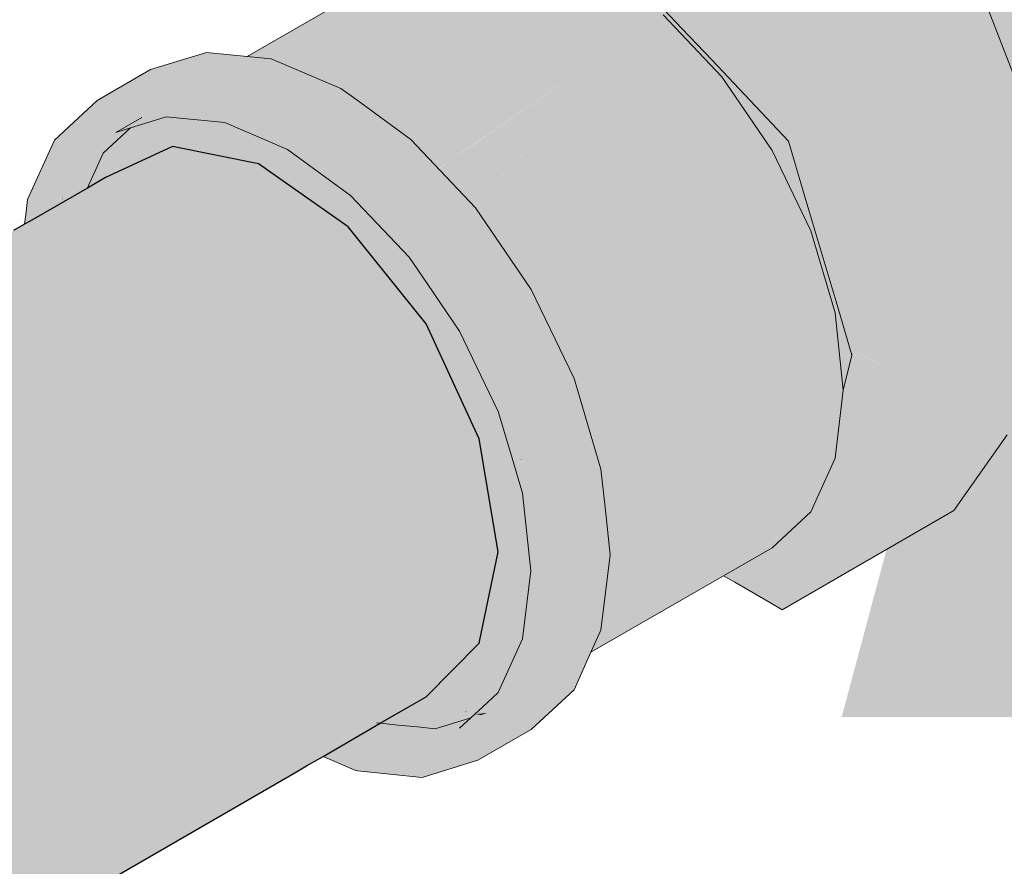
# Model space of a CAD drawing. Header units: millimetres. Extents: x 2 to 902, y -447 to 199.
# Tile 1050 of 1056: x 147.85 to 148.047, y 36.324 to 36.493. Entities that reach past the tile are written whole.
import ezdxf

# ---------------------------------------------------------------- set-up
doc = ezdxf.new("R2010")
doc.units = ezdxf.units.MM
doc.header["$MEASUREMENT"] = 0
for name, color, linetype, lineweight in [('AF-Condutos', 4, 'Continuous', 25), ('AF-Registro', 9, 'Continuous', 18), ('Cotas', 1, 'Continuous', 0)]:
    doc.layers.add(name, color=color, linetype=linetype, lineweight=lineweight)

msp = doc.modelspace()

# ---------------------------------------------------------------- hatches: boundary and pattern name
at = {"layer": 'AF-Condutos', "linetype": 'Continuous'}
for points in [[(147.88084, 36.46762), (147.86295, 36.45734), (147.84815, 36.44884), (147.38645, 36.18218), (147.84788, 36.44858), (147.86292, 36.45727)], [(147.88084, 36.46762), (147.86837, 36.46041), (147.86292, 36.45727), (147.85936, 36.4494), (147.86292, 36.45727), (147.85115, 36.45047), (147.84822, 36.44878), (147.84788, 36.44858), (147.38675, 36.18205), (147.38694, 36.18191), (147.387, 36.18195), (147.81553, 36.41862), (147.84092, 36.43265), (147.84956, 36.43742), (147.85733, 36.44492), (147.84956, 36.43742), (147.85539, 36.44064), (147.86448, 36.45182), (147.85539, 36.44064), (147.86076, 36.4436), (147.89797, 36.46415)], [(147.8635, 36.45855), (147.85116, 36.45057), (147.86295, 36.45734), (147.86839, 36.46046), (147.88084, 36.46762), (147.86919, 36.46223), (147.86746, 36.46143), (147.86365, 36.45889), (147.85116, 36.45057)], [(147.89797, 36.46415), (147.84956, 36.43742), (147.39674, 36.17477), (147.39723, 36.17441), (147.8494, 36.43611), (147.39723, 36.17441), (147.8468, 36.41472), (147.91587, 36.45164)], [(147.86746, 36.46143), (147.86386, 36.45935), (147.85229, 36.45267), (147.85135, 36.45213), (147.85131, 36.45176), (147.85135, 36.45213), (147.84916, 36.45086), (147.38492, 36.18283), (147.38501, 36.18279), (147.84831, 36.44898), (147.84864, 36.44929), (147.84831, 36.44898), (147.84827, 36.44891), (147.85116, 36.45057), (147.86365, 36.45889), (147.86746, 36.46143), (147.86381, 36.45925)], [(147.39821, 36.17493), (147.39723, 36.17441), (147.40199, 36.17094), (147.41178, 36.16061), (147.41422, 36.16202), (147.91587, 36.45164)], [(147.41217, 36.16019), (147.93147, 36.43225), (147.91587, 36.45164), (147.41178, 36.16061)], [(147.413, 36.16062), (147.41217, 36.16019), (147.4162, 36.15594), (147.42658, 36.14075), (147.42917, 36.14224), (147.93147, 36.43225)], [(147.42688, 36.14031), (147.94205, 36.40932), (147.93147, 36.43225), (147.42658, 36.14075)], [(147.44081, 36.11993), (147.94205, 36.40932), (147.4307, 36.1423), (147.42724, 36.14049), (147.42688, 36.14031), (147.4284, 36.13809), (147.42971, 36.13535), (147.43671, 36.12077), (147.42981, 36.13603), (147.43671, 36.12077), (147.43775, 36.11861), (147.4347, 36.12887), (147.43775, 36.11861), (147.43786, 36.11822), (147.43792, 36.11826)], [(147.438, 36.11775), (147.9458, 36.38682), (147.94205, 36.40932), (147.43786, 36.11822)], [(147.44412, 36.09717), (147.9458, 36.38682), (147.44142, 36.11956), (147.438, 36.11775), (147.43922, 36.11366), (147.44364, 36.09881), (147.44383, 36.097)], [(147.90514, 36.34849), (147.44544, 36.08197), (147.44544, 36.08192), (147.90629, 36.348), (147.94205, 36.36864), (147.9458, 36.38682), (147.89033, 36.35479), (147.44383, 36.097), (147.44387, 36.0966), (147.44544, 36.08197)], [(147.93147, 36.35793), (147.94205, 36.36864), (147.92094, 36.35646), (147.9155, 36.35331), (147.91761, 36.3531), (147.92007, 36.35286), (147.92458, 36.35609), (147.92007, 36.35286), (147.91761, 36.3531), (147.9155, 36.35331), (147.90629, 36.348), (147.90078, 36.34482), (147.88842, 36.33768), (147.42631, 36.07088), (147.90468, 36.34271), (147.90726, 36.34417), (147.9107, 36.34613), (147.92218, 36.35265), (147.9107, 36.34613), (147.90731, 36.34417), (147.9049, 36.34277), (147.4453, 36.07724), (147.9056, 36.34299), (147.90759, 36.34414), (147.91089, 36.34605), (147.92227, 36.35264), (147.9277, 36.35579), (147.9223, 36.35264), (147.92775, 36.35578)], [(147.91089, 36.34605), (147.9223, 36.35264), (147.92227, 36.35264)], [(147.9107, 36.34613), (147.90468, 36.34271), (147.4453, 36.07725), (147.9049, 36.34277)], [(147.4459, 36.0776), (147.90468, 36.34271), (147.44588, 36.082), (147.44547, 36.08169), (147.44564, 36.08005), (147.4453, 36.07725)]]:
    msp.add_hatch(color=151, dxfattribs=at).paths.add_polyline_path(points)
at = {"layer": 'AF-Registro', "linetype": 'Continuous'}
for points in [[(148.07081, 36.39664), (148.07443, 36.39455), (148.07443, 36.40951), (148.0748, 36.41067), (148.07443, 36.41232), (148.07202, 36.40186), (148.07443, 36.41232), (148.0748, 36.41067), (148.07546, 36.41277), (148.07736, 36.41881), (148.07488, 36.41426), (148.07443, 36.41542), (148.07151, 36.40024), (148.07443, 36.41542), (148.07488, 36.41426), (148.07736, 36.41881), (148.07744, 36.41905), (148.07776, 36.42006), (148.0785, 36.42242), (148.07662, 36.42181), (148.0785, 36.42242), (148.07901, 36.42405), (148.07443, 36.42918), (148.07443, 36.42516), (148.07443, 36.41549), (148.07443, 36.42516), (148.07443, 36.42918), (148.07901, 36.42405), (148.0818, 36.43286), (148.08197, 36.43342), (148.08518, 36.4436), (148.07899, 36.43964), (148.07891, 36.43951), (148.07899, 36.43964), (148.08518, 36.4436), (148.08525, 36.44382), (148.08602, 36.44624), (148.08908, 36.45596), (148.08447, 36.44851), (148.08292, 36.45077), (148.08396, 36.44768), (148.08392, 36.44761), (148.08111, 36.44308), (148.08392, 36.44761), (148.08396, 36.44768), (148.08292, 36.45077), (148.07756, 36.44262), (148.07455, 36.43248), (148.07756, 36.44262), (148.08292, 36.45077), (148.08447, 36.44851), (148.08908, 36.45596), (148.08998, 36.45741), (148.08981, 36.45826), (148.09006, 36.45754), (148.09025, 36.45786), (148.09049, 36.45823), (148.09089, 36.45889), (148.08996, 36.45873), (148.09089, 36.45889), (148.09801, 36.47039), (148.09022, 36.45959), (148.08935, 36.46051), (148.09022, 36.45959), (148.09159, 36.4639), (148.09022, 36.45959), (148.09801, 36.47039), (148.09839, 36.471), (148.09915, 36.47223), (148.09775, 36.47325), (148.09348, 36.46992), (148.09775, 36.47325), (148.09915, 36.47223), (148.10103, 36.47527), (148.10113, 36.47544), (148.1008, 36.47563), (148.10113, 36.47544), (148.10167, 36.47631), (148.10193, 36.47672), (148.10386, 36.47984), (148.10462, 36.48107), (148.09642, 36.47923), (148.09639, 36.47915), (148.10059, 36.47575), (148.09639, 36.47915), (148.09613, 36.47832), (148.09639, 36.47915), (148.08822, 36.48289), (148.0953, 36.47567), (148.08822, 36.48289), (148.07443, 36.49085), (148.07443, 36.49026), (148.07002, 36.49348), (148.06877, 36.48224), (148.06995, 36.49353), (148.06872, 36.48229), (148.06771, 36.47303), (148.06684, 36.46494), (148.06774, 36.47299), (148.06684, 36.46494), (148.06601, 36.4575), (148.06775, 36.45165), (148.06774, 36.46306), (148.06811, 36.4623), (148.06843, 36.47198), (148.06811, 36.4623), (148.06774, 36.46306), (148.06775, 36.45165), (148.06831, 36.46188), (148.06775, 36.45165), (148.06601, 36.4575), (148.06515, 36.44973), (148.06534, 36.44796), (148.06818, 36.45021), (148.0718, 36.45461), (148.06882, 36.4714), (148.0718, 36.45461), (148.06818, 36.45021), (148.07227, 36.45363), (148.07215, 36.45388), (148.07443, 36.45655), (148.07443, 36.4632), (148.07443, 36.46732), (148.06937, 36.4816), (148.07443, 36.46732), (148.07443, 36.47626), (148.07443, 36.48523), (148.07443, 36.47626), (148.07443, 36.46732), (148.07443, 36.4632), (148.07443, 36.45655), (148.07215, 36.45388), (148.07227, 36.45363), (148.07443, 36.45598), (148.07227, 36.45363), (148.07443, 36.45577), (148.07746, 36.45877), (148.07781, 36.45825), (148.08545, 36.46463), (148.07781, 36.45825), (148.07443, 36.45533), (148.07233, 36.45351), (148.07443, 36.45517), (148.07799, 36.45799), (148.08584, 36.46422), (148.09373, 36.47071), (148.095, 36.47472), (148.09373, 36.47071), (148.08584, 36.46422), (148.09364, 36.47041), (148.09747, 36.47345), (148.09513, 36.47516), (148.09747, 36.47345), (148.0936, 36.47029), (148.08598, 36.46407), (148.08108, 36.45346), (148.08598, 36.46407), (148.0936, 36.47029), (148.09747, 36.47345), (148.09364, 36.47041), (148.08584, 36.46421), (148.078, 36.45798), (148.07443, 36.45506), (148.07806, 36.45789), (148.07443, 36.45506), (148.07443, 36.44913), (148.07546, 36.44699), (148.0768, 36.44419), (148.07546, 36.44699), (148.07443, 36.43904), (148.07443, 36.43789), (148.07443, 36.43904), (148.07546, 36.44699), (148.07443, 36.44266), (148.07546, 36.44699), (148.07443, 36.44913), (148.07443, 36.45506), (148.078, 36.45798), (148.07443, 36.45511), (148.07236, 36.45344), (148.07443, 36.45514), (148.07234, 36.45348), (148.06819, 36.45018), (148.06534, 36.44796), (148.07265, 36.43518), (148.07437, 36.43217), (148.07443, 36.43228), (148.07443, 36.43206), (148.07265, 36.43518), (148.06647, 36.43737), (148.06668, 36.4354), (148.06647, 36.43737), (148.07265, 36.43518), (148.06918, 36.44124), (148.06534, 36.44796), (148.06515, 36.44973), (148.066, 36.45754), (148.06672, 36.46518), (148.06749, 36.47335), (148.06654, 36.46556), (148.06749, 36.47335), (148.06672, 36.46518), (148.066, 36.45754), (148.06679, 36.46505), (148.066, 36.45754), (148.06682, 36.46498), (148.0677, 36.47304), (148.06872, 36.48229), (148.06995, 36.49353), (148.0686, 36.48242), (148.06763, 36.47315), (148.0686, 36.48242), (148.06077, 36.49874), (148.05967, 36.50102), (148.05993, 36.49922), (148.05967, 36.50102), (148.0686, 36.48242), (148.06995, 36.49353), (148.07001, 36.4934), (148.07002, 36.49348), (148.07053, 36.4931), (148.07443, 36.49026), (148.07443, 36.49085), (148.07443, 36.49091), (148.07443, 36.49085), (148.08822, 36.48289), (148.09639, 36.47915), (148.07443, 36.49695), (148.09639, 36.47915), (148.09642, 36.47923), (148.10462, 36.48107), (148.10464, 36.48111), (148.09812, 36.48463), (148.10464, 36.48111), (148.09819, 36.48484), (148.07443, 36.49762), (148.09819, 36.48484), (148.07443, 36.49855), (148.07081, 36.50064), (148.05899, 36.50747), (148.04954, 36.51292), (148.0416, 36.51751), (148.03452, 36.52159), (148.03286, 36.52255), (148.03324, 36.52157), (148.03364, 36.52054), (148.03602, 36.51939), (148.04208, 36.51649), (148.04263, 36.51536), (148.04208, 36.51649), (148.03602, 36.51939), (148.03364, 36.52054), (148.03393, 36.5198), (148.03756, 36.51715), (148.04404, 36.51243), (148.03756, 36.51715), (148.03393, 36.5198), (148.03364, 36.52054), (148.03324, 36.52157), (148.03286, 36.52255), (148.02782, 36.52546), (148.03153, 36.52155), (148.03412, 36.5193), (148.03153, 36.52155), (148.02782, 36.52546), (148.01986, 36.53006), (148.00821, 36.53501), (147.99735, 36.53609), (147.99671, 36.53572), (148.00116, 36.53315), (148.00308, 36.53205), (148.0084, 36.52897), (148.0132, 36.52621), (148.01944, 36.5226), (148.02639, 36.51859), (148.03102, 36.51592), (148.03671, 36.51263), (148.03856, 36.50788), (148.04175, 36.50972), (148.03465, 36.51793), (148.04175, 36.50972), (148.04239, 36.51009), (148.03444, 36.51847), (148.03895, 36.51512), (148.03444, 36.51847), (148.04239, 36.51009), (148.04545, 36.50949), (148.04445, 36.51156), (148.04545, 36.50949), (148.05125, 36.50716), (148.04545, 36.50949), (148.04239, 36.51009), (148.04322, 36.50887), (148.04631, 36.50435), (148.04392, 36.50846), (148.04643, 36.50745), (148.04392, 36.50846), (148.04631, 36.50435), (148.04801, 36.50415), (148.04671, 36.50685), (148.04801, 36.50415), (148.05203, 36.50378), (148.04801, 36.50415), (148.04631, 36.50435), (148.05171, 36.49644), (148.04897, 36.50216), (148.05171, 36.49644), (148.05557, 36.48841), (148.05694, 36.48556), (148.05474, 36.49201), (148.05321, 36.49866), (148.05474, 36.49201), (148.05694, 36.48556), (148.05815, 36.48303), (148.05581, 36.49045), (148.05815, 36.48303), (148.05887, 36.48154), (148.05654, 36.48938), (148.05404, 36.49779), (148.0523, 36.50363), (148.05376, 36.50278), (148.0523, 36.50363), (148.05404, 36.49779), (148.05654, 36.48938), (148.05887, 36.48154), (148.06271, 36.4686), (148.06212, 36.47476), (148.0614, 36.48226), (148.06212, 36.47476), (148.06239, 36.4742), (148.06212, 36.47476), (148.06271, 36.4686), (148.06334, 36.4665), (148.06249, 36.474), (148.06158, 36.482), (148.06058, 36.49089), (148.06158, 36.482), (148.06249, 36.474), (148.06334, 36.4665), (148.06337, 36.4664), (148.06254, 36.4739), (148.06168, 36.48186), (148.06072, 36.49074), (148.05977, 36.49932), (148.0596, 36.50108), (148.05986, 36.49926), (148.0612, 36.49022), (148.05986, 36.49926), (148.0596, 36.50108), (148.0598, 36.4993), (148.06078, 36.49067), (148.06258, 36.48054), (148.06078, 36.49067), (148.06226, 36.48101), (148.06393, 36.47099), (148.06569, 36.45858), (148.06393, 36.47099), (148.06226, 36.48101), (148.06373, 36.47142), (148.06337, 36.47216), (148.06373, 36.47142), (148.06226, 36.48101), (148.06078, 36.49067), (148.06173, 36.48179), (148.06078, 36.49067), (148.05979, 36.4993), (148.06072, 36.49073), (148.06169, 36.48184), (148.06256, 36.47386), (148.06337, 36.4664), (148.06258, 36.47382), (148.06337, 36.4664), (148.05887, 36.48154), (148.05171, 36.49644), (148.04239, 36.51009), (148.03856, 36.50788), (148.04188, 36.49932), (148.04459, 36.49232), (148.04698, 36.48615), (148.05062, 36.47678), (148.05274, 36.47132), (148.05624, 36.46229), (148.05908, 36.45499), (148.06107, 36.44984), (148.06187, 36.44779), (148.06378, 36.44286), (148.0649, 36.45205), (148.06456, 36.44931), (148.06378, 36.44286), (148.06398, 36.44236), (148.06439, 36.4413), (148.06611, 36.43686), (148.0707, 36.39769)], [(147.92869, 36.50546), (147.92769, 36.50402), (147.92983, 36.50526), (147.93187, 36.50644), (147.93794, 36.50994), (147.93731, 36.51), (147.93794, 36.50994), (147.93187, 36.50644), (147.94191, 36.50955), (147.94199, 36.50954), (147.94268, 36.50947), (147.94323, 36.50965), (147.94738, 36.51104), (147.95276, 36.51283), (147.95591, 36.51388), (147.95268, 36.51288), (147.95591, 36.51388), (147.95277, 36.51282), (147.94741, 36.51102), (147.95281, 36.51279), (147.95596, 36.51382), (147.95891, 36.5148), (147.95538, 36.51853), (147.95891, 36.5148), (147.95981, 36.51508), (147.95984, 36.51505), (147.95981, 36.51508), (147.95895, 36.51476), (147.9613, 36.51228), (147.95895, 36.51476), (147.95599, 36.51379), (147.96389, 36.50737), (147.96616, 36.50714), (147.96389, 36.50737), (147.95599, 36.51379), (147.95284, 36.51277), (147.95475, 36.51138), (147.95284, 36.51277), (147.94745, 36.51101), (147.94327, 36.50964), (147.95328, 36.50853), (147.95962, 36.50782), (147.95328, 36.50853), (147.94327, 36.50964), (147.94272, 36.50947), (147.94412, 36.50933), (147.94449, 36.50929), (147.95361, 36.50839), (147.95967, 36.50779), (147.96188, 36.50757), (147.94449, 36.50929), (147.96616, 36.50305), (147.96978, 36.50333), (147.96745, 36.50702), (147.96787, 36.50697), (147.96745, 36.50702), (147.96978, 36.50333), (147.96616, 36.50305), (147.9715, 36.50151), (147.9731, 36.50105), (147.97461, 36.49946), (147.97522, 36.4992), (147.97401, 36.50079), (147.96945, 36.50682), (147.97401, 36.50079), (147.97522, 36.4992), (147.97461, 36.49946), (147.97667, 36.49728), (147.9818, 36.4964), (147.97667, 36.49728), (147.97729, 36.49663), (147.98335, 36.49574), (148.00007, 36.49329), (147.98335, 36.49574), (147.97729, 36.49663), (147.9834, 36.49572), (147.97729, 36.49663), (147.98253, 36.49109), (147.99225, 36.49196), (147.99176, 36.49217), (147.99225, 36.49196), (148.00045, 36.49318), (147.99225, 36.49196), (148.00174, 36.49281), (148.00249, 36.49287), (147.97927, 36.50584), (148.00249, 36.49287), (147.98018, 36.50575), (147.96255, 36.51593), (147.95543, 36.52004), (147.95522, 36.51992), (147.95456, 36.51939), (147.95237, 36.51761), (147.95007, 36.51479), (147.94711, 36.51115), (147.94273, 36.5098), (147.94711, 36.51115), (147.95007, 36.51479), (147.95237, 36.51761), (147.94945, 36.51524), (147.95237, 36.51761), (147.95456, 36.51939), (147.95522, 36.51992), (147.95447, 36.51949), (147.95196, 36.51804), (147.94916, 36.51545), (147.94533, 36.51191), (147.94916, 36.51545), (147.94911, 36.51549), (147.94517, 36.51198), (147.94911, 36.51549), (147.94916, 36.51545), (147.95196, 36.51804), (147.95445, 36.51951), (147.95189, 36.51811), (147.94836, 36.51603), (147.94303, 36.51288), (147.94842, 36.51599), (147.94303, 36.51288), (147.93937, 36.51077), (147.943, 36.5129), (147.94835, 36.51604), (147.95189, 36.51811), (147.94824, 36.51612), (147.95189, 36.51811), (147.95445, 36.51951), (147.95406, 36.51992), (147.95397, 36.52001), (147.95149, 36.51854), (147.94794, 36.51634), (147.94263, 36.51306), (147.93875, 36.51094), (147.93707, 36.51003), (147.93875, 36.51094), (147.94242, 36.51315), (147.94785, 36.51641), (147.95145, 36.51858), (147.94778, 36.51646), (147.95396, 36.52002), (147.95472, 36.52046), (147.95215, 36.52194), (147.94371, 36.52681), (147.94295, 36.51998), (147.9422, 36.51324), (147.94295, 36.51998), (147.94371, 36.52681), (147.94171, 36.52089), (147.94371, 36.52681), (147.94027, 36.52193), (147.93952, 36.51438), (147.93839, 36.51105), (147.93952, 36.51438), (147.94027, 36.52193), (147.93601, 36.51587), (147.93359, 36.51243), (147.93669, 36.51007), (147.93359, 36.51243), (147.93224, 36.51051)], [(148.04735, 36.41018), (148.06611, 36.43686), (148.03363, 36.41811), (148.06282, 36.43496), (148.06611, 36.43686), (148.06335, 36.4393), (148.06611, 36.43686), (148.06378, 36.44286), (148.03671, 36.51263), (147.94371, 36.52681), (148.00249, 36.49287), (148.03089, 36.41969), (148.0216, 36.42448), (148.02057, 36.42499), (148.01662, 36.42696), (148.02059, 36.42494), (148.02158, 36.42444), (148.02059, 36.42494), (148.01662, 36.42696), (148.02097, 36.42416), (148.01662, 36.42696), (148.01627, 36.42651), (148.01648, 36.42639), (148.02118, 36.42355), (148.02129, 36.42349), (148.02122, 36.42364), (148.021, 36.42409), (148.02135, 36.42392), (148.021, 36.42409), (148.02122, 36.42364), (148.02129, 36.42349), (148.03189, 36.41711), (148.00249, 36.37529), (148.03671, 36.39505)], [(147.92769, 36.50402), (147.89575, 36.48558), (147.89594, 36.48556), (147.89707, 36.48545), (147.89771, 36.48539), (147.89937, 36.48522), (147.92529, 36.50062), (147.89937, 36.48522), (147.89972, 36.48519), (147.9245, 36.4995), (147.89999, 36.48535), (147.89972, 36.48519), (147.90056, 36.48511), (147.90538, 36.48306), (147.90702, 36.48447), (147.90538, 36.48306), (147.9062, 36.48271), (147.90836, 36.48433), (147.91999, 36.49307), (147.9062, 36.48271), (147.90789, 36.48199), (147.91514, 36.48618), (147.95361, 36.50839), (147.94191, 36.50955), (147.93187, 36.50644)], [(147.91514, 36.48618), (147.91409, 36.48557), (147.90941, 36.48287), (147.91, 36.48244), (147.90941, 36.48287), (147.90789, 36.48199), (147.90887, 36.48157), (147.91025, 36.48226), (147.90887, 36.48157), (147.9112, 36.48058), (147.9123, 36.48011), (147.91166, 36.48123), (147.9123, 36.48011), (147.91445, 36.4792), (147.91247, 36.48064), (147.91445, 36.4792), (147.91354, 36.4839), (147.91445, 36.4792), (147.91661, 36.47762), (147.91676, 36.47821), (147.91698, 36.47812), (147.91431, 36.48499), (147.91698, 36.47812), (147.91676, 36.47821), (147.91661, 36.47762), (147.91726, 36.47715), (147.91739, 36.47705), (147.91884, 36.476), (147.95211, 36.5071), (147.91733, 36.47721), (147.91793, 36.47772), (147.95361, 36.50839)], [(147.91904, 36.47585), (147.96616, 36.50305), (147.95361, 36.50839), (147.91884, 36.476)], [(147.95361, 36.50839), (147.95211, 36.5071), (147.91884, 36.476), (147.9522, 36.50707)], [(147.92091, 36.47692), (147.91904, 36.47585), (147.92836, 36.46906), (147.92923, 36.46814), (147.9294, 36.4683), (147.96616, 36.50305)], [(147.96616, 36.50305), (147.92923, 36.46814), (147.9295, 36.46785)], [(147.93095, 36.46631), (147.97872, 36.49389), (147.96616, 36.50305), (147.9295, 36.46785)], [(147.97872, 36.49389), (147.97621, 36.49244), (147.93532, 36.46414), (147.94077, 36.45617), (147.94082, 36.45609), (147.97637, 36.49228), (147.94073, 36.45599), (147.97672, 36.4919), (147.94082, 36.45609), (147.94073, 36.45599), (147.9413, 36.45539), (147.94238, 36.45381), (147.94265, 36.45397), (147.98791, 36.4801), (147.99042, 36.48154)], [(147.97872, 36.49389), (147.97997, 36.49257), (147.98526, 36.48699), (147.98724, 36.4849), (147.98841, 36.48489), (147.98248, 36.49115), (147.97894, 36.49488), (147.97797, 36.49468), (147.97771, 36.49463)], [(147.97621, 36.49244), (147.93302, 36.46751), (147.93095, 36.46631), (147.93389, 36.46321), (147.9353, 36.46418)], [(147.98254, 36.49109), (147.98741, 36.48595), (147.99525, 36.47767), (148.00249, 36.47003), (147.99225, 36.49196), (147.98855, 36.49163), (147.98382, 36.4912)], [(147.99787, 36.47992), (148.00238, 36.47028), (148.00249, 36.47003), (148.00249, 36.47655), (148.00249, 36.4876), (148.00249, 36.49287), (147.99647, 36.49016), (147.99891, 36.48194), (147.99996, 36.4784), (147.99891, 36.48194), (147.99647, 36.49016), (148.00249, 36.49287), (147.99584, 36.49228), (147.99225, 36.49196)], [(148.01662, 36.42696), (148.02056, 36.42502), (148.0216, 36.42448), (148.03089, 36.41969), (148.0256, 36.43332), (148.02181, 36.42493), (148.0256, 36.43332), (148.02108, 36.44497), (148.01866, 36.42896), (148.02013, 36.4259), (148.0203, 36.42555), (148.02013, 36.4259), (148.01866, 36.42896), (148.02108, 36.44497), (148.0186, 36.45136), (148.01751, 36.45418), (148.00841, 36.47763), (148.01007, 36.46202), (148.01011, 36.46172), (148.01007, 36.46202), (148.00841, 36.47763), (148.00249, 36.49287), (148.00846, 36.46372), (148.01016, 36.4612), (148.00846, 36.46372), (148.00249, 36.49287), (148.00249, 36.47293), (148.00249, 36.47002), (148.01049, 36.44596), (148.00375, 36.4687), (148.01049, 36.44596), (148.01216, 36.44249), (148.01145, 36.44911), (148.01832, 36.44907), (148.01145, 36.44911), (148.01216, 36.44249), (148.01329, 36.44014), (148.01636, 36.43376), (148.01643, 36.4336), (148.01698, 36.43246), (148.01705, 36.43232), (148.01764, 36.43108), (148.01705, 36.43232), (148.01698, 36.43246), (148.01643, 36.4336), (148.01636, 36.43376), (148.01329, 36.44014), (148.01216, 36.44249), (148.01049, 36.44596), (148.00991, 36.44718), (148.01252, 36.43913), (148.01568, 36.42847), (148.01577, 36.42816), (148.0158, 36.4284), (148.01589, 36.42911), (148.0158, 36.4284), (148.01683, 36.42781), (148.0158, 36.4284), (148.01577, 36.42816), (148.01601, 36.42736), (148.01664, 36.42704), (148.01602, 36.42736), (148.01626, 36.42652)], [(147.92807, 36.34855), (147.94179, 36.34529), (147.95243, 36.35143), (147.96096, 36.35934), (147.96433, 36.3668), (147.95764, 36.36294), (147.96433, 36.3668), (147.96632, 36.3712), (147.96815, 36.3862), (147.96713, 36.39571), (147.96632, 36.4033), (147.96411, 36.39745), (147.96632, 36.4033), (147.96096, 36.42135), (147.95243, 36.43911), (147.9413, 36.45539), (147.92836, 36.46906), (147.91739, 36.47705), (147.91996, 36.47042), (147.92193, 36.46535), (147.92361, 36.46104), (147.92193, 36.46535), (147.91996, 36.47042), (147.91739, 36.47705), (147.91445, 36.4792), (147.90056, 36.48511), (147.89575, 36.48558), (147.89179, 36.4833), (147.89575, 36.48558), (147.88761, 36.48639), (147.87649, 36.48296), (147.86585, 36.47681), (147.86181, 36.4633), (147.86953, 36.47045), (147.87697, 36.48025), (147.88511, 36.47944), (147.88343, 36.47961), (147.88017, 36.47659), (147.88343, 36.47961), (147.87697, 36.48025), (147.87871, 36.47575), (147.87951, 36.47598), (147.88992, 36.47896), (147.90381, 36.47305), (147.88992, 36.47896), (147.87951, 36.47598), (147.87871, 36.47575), (147.87886, 36.47538), (147.87554, 36.47231), (147.87957, 36.47355), (147.89126, 36.47239), (147.90381, 36.46705), (147.91637, 36.45789), (147.91772, 36.46291), (147.91729, 36.46133), (147.92094, 36.45599), (147.92646, 36.45369), (147.92094, 36.45599), (147.91729, 36.46133), (147.91637, 36.45789), (147.92194, 36.45453), (147.92742, 36.45121), (147.92759, 36.44971), (147.92816, 36.4493), (147.92759, 36.44971), (147.92807, 36.44555), (147.93165, 36.44031), (147.92906, 36.44697), (147.92984, 36.44807), (147.93067, 36.44924), (147.92984, 36.44806), (147.93108, 36.44548), (147.92984, 36.44806), (147.92906, 36.44697), (147.93147, 36.44196), (147.93411, 36.43917), (147.93521, 36.43801), (147.93147, 36.44196), (147.92906, 36.44697), (147.93069, 36.44279), (147.93165, 36.44031), (147.93811, 36.43085), (147.94062, 36.4323), (147.94179, 36.43297), (147.93811, 36.43085), (147.94582, 36.4148), (147.95032, 36.4152), (147.96015, 36.39974), (147.95751, 36.38005), (147.95568, 36.36506), (147.95751, 36.38005), (147.96015, 36.39974), (147.95032, 36.4152), (147.95383, 36.40338), (147.95568, 36.39715), (147.95383, 36.40338), (147.95032, 36.4152), (147.9489, 36.41508), (147.94978, 36.4068), (147.94967, 36.40679), (147.94981, 36.40649), (147.94967, 36.40679), (147.94826, 36.4066), (147.9499, 36.40565), (147.95034, 36.4054), (147.95053, 36.40529), (147.95067, 36.3985), (147.95232, 36.38305), (147.95067, 36.36951), (147.94582, 36.3588), (147.94273, 36.35594), (147.94705, 36.35727), (147.9473, 36.35696), (147.94875, 36.3578), (147.95086, 36.35902), (147.94875, 36.3578), (147.9473, 36.35696), (147.95032, 36.3532), (147.95299, 36.35911), (147.95369, 36.36065), (147.95032, 36.3532), (147.93811, 36.35166)], [(147.98813, 36.48489), (147.98724, 36.4849), (147.99042, 36.48154), (147.99179, 36.47954), (147.99283, 36.47801), (147.99396, 36.47635), (147.99313, 36.47868), (147.99396, 36.47635), (147.9951, 36.4766), (147.99607, 36.47681), (147.98841, 36.48489)], [(147.95242, 36.43912), (147.95101, 36.4178), (147.96054, 36.42725), (148.00045, 36.46685), (147.99042, 36.48154), (147.94238, 36.45381), (147.95082, 36.44146)], [(147.87453, 36.47405), (147.87832, 36.47677), (147.87697, 36.48025), (147.87242, 36.47426), (147.86953, 36.47045), (147.87246, 36.47135), (147.87554, 36.47231), (147.87715, 36.47379), (147.87645, 36.47386), (147.87529, 36.47397), (147.87645, 36.47386), (147.87715, 36.47379), (147.87886, 36.47538), (147.87832, 36.47677)], [(147.85159, 36.45409), (147.85135, 36.45213), (147.85272, 36.45292), (147.85507, 36.45428), (147.85703, 36.4554), (147.85402, 36.45521), (147.85243, 36.45448), (147.85402, 36.45521), (147.85703, 36.4554), (147.85773, 36.45581), (147.85766, 36.4569), (147.85773, 36.45581), (147.85867, 36.45635), (147.86081, 36.45759), (147.8624, 36.45851), (147.86386, 36.45935), (147.86533, 36.4602), (147.86557, 36.46056), (147.86534, 36.46045), (147.86557, 36.46056), (147.86533, 36.4602), (147.86545, 36.46027), (147.86568, 36.4606), (147.87034, 36.46749), (147.86569, 36.46061), (147.86545, 36.46027), (147.86746, 36.46143), (147.86915, 36.46221), (147.86922, 36.46244), (147.86918, 36.46223), (147.8693, 36.46249), (147.87234, 36.46934), (147.87245, 36.46944), (147.8724, 36.46932), (147.86933, 36.46251), (147.87266, 36.46927), (147.86933, 36.46251), (147.8692, 36.46223), (147.86934, 36.4623), (147.86973, 36.46274), (147.87509, 36.46878), (147.86976, 36.46276), (147.86935, 36.4623), (147.86944, 36.46234), (147.86989, 36.46255), (147.87009, 36.46295), (147.86989, 36.46255), (147.87304, 36.46401), (147.87476, 36.4648), (147.87376, 36.46506), (147.87476, 36.4648), (147.87561, 36.4652), (147.87591, 36.46631), (147.87615, 36.46856), (147.87521, 36.46875), (147.87615, 36.46856), (147.87591, 36.46631), (147.87561, 36.4652), (147.87722, 36.46594), (147.87834, 36.46646), (147.87703, 36.46695), (147.87744, 36.4683), (147.87703, 36.46695), (147.87834, 36.46646), (147.88038, 36.4674), (147.88084, 36.46762), (147.87813, 36.46759), (147.88084, 36.46762), (147.88296, 36.46719), (147.88582, 36.46661), (147.88278, 36.46851), (147.87887, 36.46802), (147.87802, 36.46819), (147.87887, 36.46802), (147.88278, 36.46851), (147.88582, 36.46661), (147.88368, 36.46893), (147.88256, 36.47015), (147.88368, 36.46893), (147.88582, 36.46661), (147.88437, 36.46925), (147.88582, 36.46661), (147.88549, 36.46976), (147.88356, 36.47072), (147.88549, 36.46976), (147.88528, 36.47171), (147.88514, 36.473), (147.88214, 36.4733), (147.88134, 36.47338), (147.87957, 36.47355), (147.87923, 36.47345), (147.87554, 36.47231), (147.873, 36.46995), (147.87554, 36.47231), (147.87391, 36.4718), (147.87347, 36.47167), (147.87344, 36.47162), (147.87346, 36.47166), (147.8732, 36.47158), (147.87189, 36.46943), (147.8732, 36.47158), (147.87314, 36.47156), (147.87182, 36.46944), (147.87088, 36.46799), (147.8718, 36.46944), (147.8717, 36.46946), (147.87145, 36.46951), (147.8717, 36.46946), (147.8718, 36.46944), (147.87314, 36.47156), (147.87246, 36.47135), (147.87065, 36.46968), (147.86701, 36.4663), (147.86553, 36.46303), (147.8641, 36.45987), (147.86333, 36.45952), (147.86274, 36.45924), (147.86333, 36.45952), (147.8641, 36.45987), (147.86453, 36.46082), (147.86368, 36.46132), (147.86172, 36.45878), (147.86368, 36.46132), (147.86015, 36.45805), (147.85892, 36.45691), (147.85879, 36.45742), (147.85885, 36.45745), (147.85892, 36.45691), (147.86015, 36.45805), (147.86368, 36.46132), (147.86453, 36.46082), (147.86553, 36.46303), (147.86628, 36.4647), (147.8604, 36.46018), (147.85925, 36.45763), (147.86181, 36.4633), (147.86279, 36.46655), (147.86034, 36.46514), (147.858, 36.46379), (147.86034, 36.46514), (147.86279, 36.46655), (147.86585, 36.47681), (147.85732, 36.4689), (147.8572, 36.46333), (147.85705, 36.45662), (147.8555, 36.4559), (147.85705, 36.45662), (147.85732, 36.4689), (147.85195, 36.45704)], [(148.00372, 36.46873), (147.99189, 36.47589), (148.00045, 36.46685), (148.00401, 36.4549)], [(147.99596, 36.47343), (148.00372, 36.46873), (147.99607, 36.47681), (147.99396, 36.47635)], [(147.86181, 36.4633), (147.86777, 36.46798), (147.87472, 36.47344), (147.86953, 36.47045), (147.86842, 36.46942)], [(147.88514, 36.473), (147.88582, 36.46661), (147.89166, 36.46543), (147.89431, 36.46489), (147.89564, 36.46463), (147.89615, 36.46452), (147.8923, 36.46812), (147.89082, 36.46915), (147.8923, 36.46812), (147.89615, 36.46452), (147.89797, 36.46415), (147.89363, 36.46719), (147.89309, 36.46756), (147.89363, 36.46719), (147.89797, 36.46415), (147.89864, 36.46369), (147.91587, 36.45164), (147.90899, 36.46021), (147.90737, 36.46222), (147.90734, 36.46226), (147.90737, 36.46222), (147.90899, 36.46021), (147.91587, 36.45164), (147.93147, 36.43225), (147.93416, 36.42641), (147.93579, 36.42287), (147.93597, 36.42249), (147.93601, 36.42241), (147.94036, 36.41786), (147.93283, 36.43055), (147.93022, 36.43495), (147.93283, 36.43055), (147.94036, 36.41786), (147.93928, 36.42253), (147.93786, 36.42429), (147.93706, 36.42529), (147.93786, 36.42429), (147.93928, 36.42253), (147.94036, 36.41786), (147.94699, 36.41085), (147.9469, 36.41116), (147.94601, 36.41415), (147.94582, 36.4148), (147.94403, 36.41852), (147.94548, 36.41482), (147.94512, 36.41526), (147.94048, 36.42103), (147.93962, 36.4221), (147.94048, 36.42103), (147.94512, 36.41526), (147.94548, 36.41482), (147.94403, 36.41852), (147.94065, 36.42555), (147.93811, 36.43085), (147.93697, 36.43252), (147.93165, 36.44031), (147.93124, 36.44091), (147.92963, 36.44203), (147.92872, 36.43821), (147.92963, 36.44203), (147.93124, 36.44091), (147.92807, 36.44555), (147.92273, 36.45118), (147.92361, 36.44928), (147.92568, 36.44479), (147.92361, 36.44928), (147.92273, 36.45118), (147.91701, 36.45722), (147.92346, 36.44634), (147.91679, 36.45759), (147.90842, 36.46204), (147.91653, 36.45773), (147.91637, 36.45789), (147.91464, 36.45916), (147.91372, 36.45983), (147.91052, 36.46162), (147.91372, 36.45983), (147.91068, 36.46159), (147.90562, 36.4644), (147.89126, 36.47239), (147.90568, 36.46433), (147.89126, 36.47239), (147.90582, 36.46415), (147.91017, 36.46169), (147.90945, 36.46183), (147.9086, 36.46201), (147.90945, 36.46183), (147.91017, 36.46169), (147.90582, 36.46415), (147.90618, 36.46371), (147.90582, 36.46415), (147.89126, 36.47239), (147.88843, 36.47267), (147.90643, 36.46339), (147.88843, 36.47267), (147.90676, 36.46298), (147.88843, 36.47267), (147.90684, 36.46288), (147.88843, 36.47267), (147.88789, 36.47273), (147.88534, 36.47298)], [(147.90546, 36.4646), (147.89391, 36.47127), (147.89126, 36.47239), (147.90562, 36.4644), (147.91068, 36.46159)], [(147.94042, 36.46411), (147.92923, 36.47306), (147.93555, 36.46381)], [(147.86701, 36.4663), (147.87077, 36.46979), (147.86181, 36.4633), (147.8604, 36.46018), (147.87245, 36.46944)], [(147.86181, 36.4633), (147.86752, 36.46743), (147.87077, 36.46979), (147.87246, 36.47135), (147.87207, 36.47123), (147.8718, 36.47115), (147.86777, 36.46798)], [(147.90711, 36.46465), (147.90602, 36.46545), (147.90381, 36.46705), (147.89911, 36.46906), (147.89533, 36.47066), (147.89391, 36.47127), (147.91372, 36.45983), (147.90742, 36.46442)], [(147.86931, 36.46249), (147.8724, 36.46932), (147.87245, 36.46944), (147.87234, 36.46934)], [(148.00544, 36.45647), (148.00689, 36.45806), (148.00372, 36.46873), (148.00391, 36.45966)], [(147.96013, 36.42306), (148.00817, 36.4508), (148.00045, 36.46685), (147.9589, 36.42563)], [(147.93532, 36.46414), (147.93392, 36.46318), (147.94067, 36.45606), (147.94073, 36.45599), (147.94077, 36.45617)], [(147.92742, 36.45121), (147.91637, 36.45789), (147.92807, 36.44555)], [(148.00992, 36.44714), (148.01006, 36.44739), (148.00689, 36.45806), (148.00623, 36.45733), (148.00544, 36.45647), (148.00651, 36.45424), (148.00711, 36.45299), (148.00704, 36.45458), (148.00711, 36.45299), (148.00817, 36.4508), (148.00879, 36.44951), (148.00817, 36.4508), (148.00949, 36.44637)], [(147.85892, 36.45691), (147.85885, 36.45745), (147.85879, 36.45742)], [(147.94082, 36.45609), (147.94077, 36.45617), (147.94073, 36.45599)], [(147.96131, 36.42061), (148.00817, 36.4508), (147.9604, 36.42322), (147.96013, 36.42306), (147.96096, 36.42135), (147.9612, 36.42054)], [(147.96596, 36.40451), (148.01466, 36.41905), (148.01301, 36.43449), (148.00817, 36.4508), (147.9612, 36.42054), (147.96525, 36.40692), (147.9653, 36.40675)], [(148.01193, 36.43815), (148.01323, 36.43672), (148.01006, 36.44739), (148.00949, 36.44637)], [(148.01519, 36.42719), (148.0164, 36.42605), (148.01323, 36.43672), (148.01341, 36.43315), (148.01323, 36.43672), (148.01272, 36.43729), (148.01288, 36.43576), (148.01272, 36.43729), (148.01193, 36.43815), (148.01247, 36.43632), (148.01274, 36.4354), (148.01301, 36.43449), (148.01364, 36.42863)], [(148.01111, 36.431), (148.01466, 36.41905), (148.0164, 36.42605)], [(147.99077, 36.38206), (147.99184, 36.38144), (147.99301, 36.38076), (147.99999, 36.37673), (148.00249, 36.37529), (148.00048, 36.3778), (148.00249, 36.37529), (148.00457, 36.37824), (148.01077, 36.38706), (148.01711, 36.39609), (148.02226, 36.4034), (148.02139, 36.40631), (148.02226, 36.4034), (148.0219, 36.40751), (148.02134, 36.40649), (148.01688, 36.39829), (148.02134, 36.40649), (148.0219, 36.40751), (148.02132, 36.40654), (148.01681, 36.39892), (148.01102, 36.38914), (148.01681, 36.39892), (148.02132, 36.40655), (148.0168, 36.39905), (148.01107, 36.38953), (148.00477, 36.37908), (148.01107, 36.38953), (148.0168, 36.39905), (148.02132, 36.40655), (148.0219, 36.40751), (148.02122, 36.40688), (148.01643, 36.40245), (148.01216, 36.39849), (148.01643, 36.40245), (148.02122, 36.40688), (148.0212, 36.40695), (148.02122, 36.40688), (148.0219, 36.40751), (148.02226, 36.4034), (148.02286, 36.40426), (148.02742, 36.41074), (148.02679, 36.41204), (148.02742, 36.41074), (148.0312, 36.41613), (148.02429, 36.41725), (148.0312, 36.41613), (148.03189, 36.41711), (148.02163, 36.42279), (148.0218, 36.42243), (148.01874, 36.41816), (148.01827, 36.41681), (148.01844, 36.41624), (148.01827, 36.41681), (148.01638, 36.40301), (148.01569, 36.40941), (148.01638, 36.40301), (148.01827, 36.41681), (148.01874, 36.41816), (148.01821, 36.417), (148.01874, 36.41816), (148.0218, 36.42243), (148.02163, 36.42279), (148.02094, 36.42301), (148.02163, 36.42279), (148.03189, 36.41711), (148.0213, 36.42347), (148.02158, 36.4229), (148.0213, 36.42347), (148.02118, 36.42354), (148.01647, 36.42637), (148.0164, 36.42605), (148.02102, 36.42321), (148.0164, 36.42605), (148.01625, 36.4236), (148.01552, 36.41104), (148.01231, 36.39969), (148.00881, 36.39539), (148.01231, 36.39969), (148.01552, 36.41104), (148.01625, 36.4236), (148.0164, 36.42605), (148.01609, 36.42416), (148.01489, 36.41691), (148.01301, 36.4055), (148.00926, 36.39721), (148.00817, 36.3948), (148.00249, 36.38954), (148.00249, 36.38226), (148.00165, 36.3804), (148.00249, 36.38226), (148.00249, 36.38883), (148.00249, 36.38954), (148.00045, 36.38765), (147.99506, 36.38454), (147.99593, 36.38346), (147.99131, 36.38221), (147.99593, 36.38346), (147.99506, 36.38454), (147.99445, 36.38419), (147.99123, 36.38233)], [(148.01647, 36.42637), (148.01627, 36.42651), (148.0164, 36.42607)], [(148.016, 36.42445), (148.01466, 36.41905), (148.01301, 36.4055), (148.01609, 36.42416), (148.0164, 36.42605)], [(147.9464, 36.39988), (147.94838, 36.39718), (147.95067, 36.3985), (147.94836, 36.40627), (147.94826, 36.4066), (147.94371, 36.40923), (147.94826, 36.4066), (147.94699, 36.41085), (147.94068, 36.41752), (147.94036, 36.41786), (147.94083, 36.41665), (147.94189, 36.41028), (147.94321, 36.4068), (147.94189, 36.41028), (147.94083, 36.41665), (147.94036, 36.41786), (147.93601, 36.42241), (147.9361, 36.42221), (147.93889, 36.41616), (147.93922, 36.41544), (147.9415, 36.4105), (147.94205, 36.40932), (147.9428, 36.40479), (147.94445, 36.39491), (147.9478, 36.39685), (147.94838, 36.39718)], [(148.00045, 36.38765), (148.00817, 36.3948), (148.01301, 36.4055), (148.01466, 36.41905), (147.96618, 36.40458), (147.96596, 36.40451), (147.96632, 36.4033), (147.96713, 36.39571), (147.96839, 36.39632), (147.96888, 36.3947), (147.96839, 36.39632), (147.96713, 36.39571), (147.96754, 36.39184), (147.9694, 36.39292), (147.97068, 36.39366), (147.96754, 36.39184), (147.96778, 36.38965), (147.9739, 36.3918), (147.9686, 36.38994), (147.96778, 36.38965), (147.96787, 36.38884), (147.96815, 36.3862), (147.96823, 36.38544), (147.96863, 36.38168), (147.96823, 36.38544), (147.96815, 36.3862), (147.96803, 36.38521), (147.96728, 36.3791), (147.96881, 36.37998), (147.98159, 36.38736), (147.96726, 36.37893), (147.96725, 36.37886), (147.98172, 36.38728), (147.96725, 36.37886), (147.96706, 36.37728), (147.98546, 36.38512), (147.96955, 36.37834), (147.96706, 36.37728), (147.96679, 36.37504), (147.96636, 36.37151), (147.96651, 36.37161), (147.96636, 36.37151), (147.96632, 36.3712), (147.96597, 36.37044), (147.96625, 36.37065), (147.96625, 36.37059), (147.98844, 36.3834), (147.96597, 36.37044), (147.96573, 36.36989), (147.9657, 36.36983), (147.98861, 36.3833), (147.9657, 36.36983), (147.96549, 36.36937), (147.99029, 36.38234), (147.96549, 36.36937), (147.96437, 36.36688), (147.96433, 36.3668), (147.99077, 36.38206)], [(147.94978, 36.4068), (147.9489, 36.41508), (147.94582, 36.4148), (147.94826, 36.4066)], [(147.95034, 36.4054), (147.94826, 36.4066), (147.95067, 36.3985), (147.95053, 36.405)], [(147.95053, 36.40529), (147.95034, 36.4054), (147.95053, 36.405)], [(147.92157, 36.35271), (147.9223, 36.35264), (147.91799, 36.35015), (147.92589, 36.35228), (147.92969, 36.3519), (147.92727, 36.35214), (147.92589, 36.35228), (147.92533, 36.35171), (147.92589, 36.35228), (147.91799, 36.35015), (147.91778, 36.35002), (147.9175, 36.34986), (147.91725, 36.34972), (147.92443, 36.35081), (147.91725, 36.34972), (147.91711, 36.34964), (147.91681, 36.34947), (147.91862, 36.34848), (147.9209, 36.34722), (147.92578, 36.34454), (147.93067, 36.34186), (147.92892, 36.34635), (147.92154, 36.34788), (147.92216, 36.34851), (147.92154, 36.34788), (147.92892, 36.34635), (147.93067, 36.34186), (147.94179, 36.34529), (147.93137, 36.34777), (147.92807, 36.34855), (147.92273, 36.34908), (147.92466, 36.34889), (147.92807, 36.34855), (147.92778, 36.34985), (147.92307, 36.34942), (147.92109, 36.34924), (147.92286, 36.34979), (147.92109, 36.34924), (147.92307, 36.34942), (147.92344, 36.3498), (147.92368, 36.35005), (147.92344, 36.3498), (147.92307, 36.34942), (147.92778, 36.34985), (147.92748, 36.35122), (147.92807, 36.34855), (147.93667, 36.35121), (147.939, 36.35248), (147.94036, 36.35375), (147.93816, 36.35307), (147.93558, 36.35227), (147.9345, 36.35143), (147.93871, 36.35469), (147.93326, 36.35155), (147.94109, 36.35446), (147.93666, 36.35406), (147.93909, 36.35428), (147.94109, 36.35446), (147.94114, 36.35446), (147.94148, 36.35478), (147.94178, 36.35506), (147.94273, 36.35594), (147.9432, 36.35637), (147.94395, 36.35706), (147.94651, 36.36661), (147.94814, 36.37272), (147.94891, 36.37559), (147.95192, 36.38679), (147.95067, 36.3985), (147.94784, 36.37451), (147.94602, 36.36633), (147.94784, 36.37451), (147.95067, 36.3985), (147.9473, 36.37776), (147.94657, 36.37322), (147.94539, 36.36597), (147.94332, 36.36477), (147.94539, 36.36597), (147.94657, 36.37322), (147.9473, 36.37776), (147.95067, 36.3985), (147.94647, 36.38277), (147.94294, 36.36954), (147.94136, 36.36364), (147.94294, 36.36954), (147.94647, 36.38277), (147.94592, 36.38607), (147.94647, 36.38277), (147.95067, 36.3985), (147.94787, 36.39688), (147.94445, 36.39491), (147.9458, 36.38682), (147.94205, 36.36864), (147.93294, 36.35942), (147.9324, 36.35887), (147.93298, 36.3588), (147.93984, 36.35794), (147.93375, 36.35924), (147.93984, 36.35794), (147.94097, 36.36342), (147.93984, 36.35794), (147.93969, 36.35718), (147.93938, 36.3557), (147.94077, 36.35533), (147.93938, 36.3557), (147.93091, 36.35737), (147.93923, 36.35499), (147.93946, 36.35493), (147.93921, 36.35485), (147.93916, 36.35465), (147.93921, 36.35485), (147.93871, 36.35469), (147.92677, 36.35318), (147.93871, 36.35469), (147.93921, 36.35485), (147.93923, 36.35495), (147.92937, 36.3558), (147.93946, 36.35493), (147.93091, 36.35737), (147.93938, 36.3557), (147.93969, 36.35718), (147.93984, 36.35794), (147.93298, 36.3588), (147.9324, 36.35887), (147.9329, 36.35876), (147.9324, 36.35887), (147.93147, 36.35793), (147.93139, 36.35785), (147.93147, 36.35793), (147.93135, 36.35786), (147.93063, 36.35745), (147.93048, 36.35736), (147.928, 36.35592), (147.92775, 36.35578), (147.9292, 36.35564), (147.92693, 36.35333), (147.9292, 36.35564), (147.92775, 36.35578), (147.92413, 36.35369), (147.92264, 36.35283), (147.92259, 36.3528)], [(147.98159, 36.38736), (147.96728, 36.3791), (147.96726, 36.37893)], [(147.95192, 36.38679), (147.94395, 36.35706), (147.94499, 36.35803), (147.95196, 36.38641)], [(147.94499, 36.35803), (147.952, 36.38605), (147.95196, 36.38641)], [(147.94582, 36.3588), (147.94755, 36.36262), (147.95067, 36.36951), (147.95232, 36.38305), (147.95218, 36.3843), (147.95209, 36.3852), (147.952, 36.38605), (147.94499, 36.35803)], [(147.96597, 36.37044), (147.96625, 36.37059), (147.96625, 36.37065)], [(147.94346, 36.35358), (147.94036, 36.35375), (147.93811, 36.35166), (147.94286, 36.35226), (147.95032, 36.3532), (147.94799, 36.3561), (147.9473, 36.35696), (147.94569, 36.35603), (147.94417, 36.35516), (147.94405, 36.35489), (147.9439, 36.35455), (147.94405, 36.35489), (147.94417, 36.35516), (147.9433, 36.35465), (147.94417, 36.35516), (147.94569, 36.35603), (147.9443, 36.35544), (147.94569, 36.35603), (147.9473, 36.35696), (147.94705, 36.35727), (147.94482, 36.35658), (147.94273, 36.35594), (147.94473, 36.35639), (147.94455, 36.356), (147.94473, 36.35639), (147.94273, 36.35594), (147.94036, 36.35375), (147.94161, 36.35368)], [(147.94036, 36.35375), (147.94113, 36.35445), (147.93326, 36.35155)], [(147.94256, 36.35443), (147.93667, 36.35121), (147.93811, 36.35166)], [(147.93946, 36.35493), (147.93923, 36.35495), (147.93921, 36.35485)], [(147.9433, 36.35465), (147.94109, 36.35446), (147.94228, 36.35434)], [(147.91099, 36.34611), (147.91089, 36.34605), (147.91712, 36.34339), (147.91772, 36.34314), (147.93067, 36.34186), (147.9209, 36.34722), (147.91757, 36.34386), (147.91725, 36.34354), (147.91757, 36.34386), (147.9209, 36.34722), (147.91681, 36.34947), (147.91646, 36.34927), (147.91322, 36.34739), (147.91294, 36.34723)]]:
    msp.add_hatch(color=254, dxfattribs=at).paths.add_polyline_path(points)
at = {"layer": 'Cotas', "linetype": 'Continuous'}
msp.add_hatch(color=1, dxfattribs=at).paths.add_polyline_path([(148.05318, 36.49881), (148.01435, 36.35392), (148.092, 36.35392)])

# ---------------------------------------------------------------- linework, layer by layer
at = {"layer": 'AF-Condutos'}
for p, q in [((147.88084, 36.46762), (147.86919, 36.46223)), ((147.89797, 36.46415), (147.88084, 36.46762)), ((147.91587, 36.45164), (147.89797, 36.46415)), ((147.86919, 36.46223), (147.86746, 36.46143)), ((147.86746, 36.46143), (147.86386, 36.45935)), ((147.86386, 36.45935), (147.85229, 36.45267)), ((147.85135, 36.45213), (147.84916, 36.45086)), ((147.85229, 36.45267), (147.85135, 36.45213)), ((147.93147, 36.43225), (147.91587, 36.45164)), ((147.94205, 36.40932), (147.93147, 36.43225)), ((147.9458, 36.38682), (147.94205, 36.40932)), ((147.94205, 36.36864), (147.9458, 36.38682)), ((147.93147, 36.35793), (147.94205, 36.36864)), ((147.92775, 36.35578), (147.93147, 36.35793)), ((147.9223, 36.35264), (147.92775, 36.35578)), ((147.91089, 36.34605), (147.9223, 36.35264)), ((147.90759, 36.34414), (147.91089, 36.34605)), ((147.9056, 36.34299), (147.90759, 36.34414)), ((147.4453, 36.07724), (147.9056, 36.34299))]:
    msp.add_line(p, q, dxfattribs=at)
at = {"layer": 'AF-Registro'}
for p, q in [((148.06378, 36.44286), (148.03671, 36.51263)), ((147.92769, 36.50402), (147.89575, 36.48558)), ((147.99042, 36.48154), (147.97872, 36.49389)), ((147.98248, 36.49115), (147.97894, 36.49488)), ((147.98841, 36.48489), (147.98248, 36.49115)), ((147.88761, 36.48639), (147.87649, 36.48296)), ((147.89575, 36.48558), (147.88761, 36.48639)), ((147.90056, 36.48511), (147.89575, 36.48558)), ((147.91445, 36.4792), (147.90056, 36.48511)), ((147.99607, 36.47681), (147.98841, 36.48489)), ((147.87649, 36.48296), (147.86585, 36.47681)), ((148.00045, 36.46685), (147.99042, 36.48154)), ((147.91739, 36.47705), (147.91445, 36.4792)), ((147.86585, 36.47681), (147.85732, 36.4689)), ((147.92836, 36.46906), (147.91739, 36.47705)), ((148.00372, 36.46873), (147.99607, 36.47681)), ((147.87472, 36.47344), (147.86953, 36.47045)), ((147.87554, 36.47231), (147.87957, 36.47355)), ((147.87957, 36.47355), (147.89126, 36.47239)), ((147.87246, 36.47135), (147.87554, 36.47231)), ((147.89126, 36.47239), (147.90381, 36.46705)), ((147.87065, 36.46968), (147.86701, 36.4663)), ((147.86953, 36.47045), (147.87246, 36.47135)), ((147.87246, 36.47135), (147.87065, 36.46968)), ((147.85732, 36.4689), (147.85195, 36.45704)), ((147.9413, 36.45539), (147.92836, 36.46906)), ((148.00689, 36.45806), (148.00372, 36.46873)), ((147.86701, 36.4663), (147.86553, 36.46303)), ((147.90381, 36.46705), (147.91637, 36.45789)), ((148.00817, 36.4508), (148.00045, 36.46685)), ((147.86553, 36.46303), (147.8641, 36.45987)), ((147.8641, 36.45987), (147.86386, 36.45935)), ((147.91637, 36.45789), (147.92807, 36.44555)), ((148.01006, 36.44739), (148.00689, 36.45806)), ((147.85195, 36.45704), (147.85159, 36.45409)), ((147.85159, 36.45409), (147.85135, 36.45213)), ((147.95243, 36.43911), (147.9413, 36.45539)), ((148.01301, 36.43449), (148.00817, 36.4508)), ((148.01323, 36.43672), (148.01006, 36.44739)), ((147.92807, 36.44555), (147.93165, 36.44031)), ((147.93165, 36.44031), (147.93811, 36.43085)), ((147.96096, 36.42135), (147.95243, 36.43911)), ((148.0164, 36.42605), (148.01323, 36.43672)), ((148.01466, 36.41905), (148.01301, 36.43449)), ((147.93811, 36.43085), (147.94582, 36.4148)), ((148.01466, 36.41905), (148.0164, 36.42605)), ((147.96632, 36.4033), (147.96096, 36.42135)), ((148.01301, 36.4055), (148.01466, 36.41905)), ((147.94582, 36.4148), (147.94826, 36.4066)), ((148.03671, 36.39505), (148.04735, 36.41018)), ((147.94826, 36.4066), (147.95067, 36.3985)), ((148.00817, 36.3948), (148.01301, 36.4055)), ((147.96713, 36.39571), (147.96632, 36.4033)), ((147.95067, 36.3985), (147.95232, 36.38305)), ((147.96815, 36.3862), (147.96713, 36.39571)), ((148.00249, 36.37529), (148.03671, 36.39505)), ((148.00045, 36.38765), (148.00817, 36.3948)), ((147.99077, 36.38206), (148.00045, 36.38765)), ((147.96632, 36.3712), (147.96815, 36.3862)), ((147.95232, 36.38305), (147.95067, 36.36951)), ((147.96433, 36.3668), (147.99077, 36.38206)), ((147.99077, 36.38206), (147.99184, 36.38144)), ((147.99184, 36.38144), (147.99301, 36.38076)), ((147.99301, 36.38076), (147.99999, 36.37673)), ((147.99999, 36.37673), (148.00249, 36.37529)), ((147.95067, 36.36951), (147.94582, 36.3588)), ((147.96433, 36.3668), (147.96632, 36.3712)), ((147.96096, 36.35934), (147.96433, 36.3668)), ((147.94582, 36.3588), (147.94273, 36.35594)), ((147.95243, 36.35143), (147.96096, 36.35934)), ((147.94273, 36.35594), (147.94036, 36.35375)), ((147.93326, 36.35155), (147.94036, 36.35375)), ((147.94036, 36.35375), (147.93811, 36.35166)), ((147.94228, 36.35434), (147.9433, 36.35465)), ((147.92157, 36.35271), (147.9223, 36.35264)), ((147.9223, 36.35264), (147.92589, 36.35228)), ((147.92589, 36.35228), (147.92969, 36.3519)), ((147.92969, 36.3519), (147.93326, 36.35155)), ((147.94179, 36.34529), (147.95243, 36.35143)), ((147.91089, 36.34605), (147.91712, 36.34339)), ((147.93067, 36.34186), (147.94179, 36.34529)), ((147.91712, 36.34339), (147.91772, 36.34314)), ((147.91772, 36.34314), (147.93067, 36.34186))]:
    msp.add_line(p, q, dxfattribs=at)

doc.saveas('drawing.dxf')
